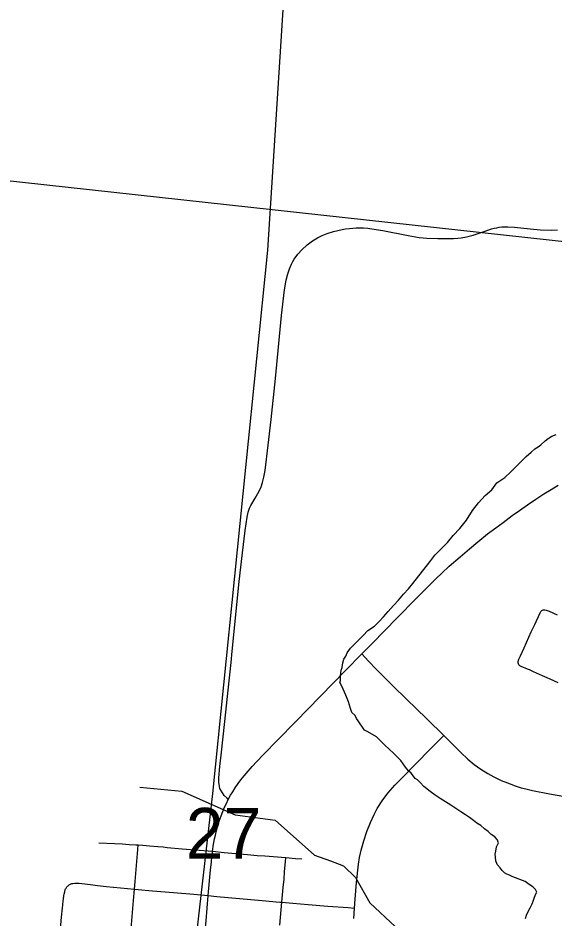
# Model space of a CAD drawing. Extents: x 0 to 1134, y 0 to 440.
# Drawn here: x 212.17 to 225.43, y 33.91 to 56.16 of the extents above; entities that cross this region are included whole.
import ezdxf

# ---------------------------------------------------------------- set-up
doc = ezdxf.new("R2010")
doc.units = 0
for name, color, linetype in [('GM_X_City_Street', 7, 'Continuous'), ('GM_X_Minor_River', 7, 'Continuous'), ('GM_X_Rail_Line', 7, 'Continuous'), ('GM_X_Section', 7, 'Continuous'), ('GM_X_Section_Text', 7, 'Continuous'), ('GM_X_State_Route', 7, 'Continuous')]:
    doc.layers.add(name, color=color, linetype=linetype)

msp = doc.modelspace()

# ---------------------------------------------------------------- linework, layer by layer
at = {"layer": 'GM_X_City_Street'}
for points in [[(217.369, 36.834), (217.34, 36.866), (217.272, 36.938), (217.227, 36.998), (217.185, 37.064), (217.164, 37.109), (217.149, 37.159), (217.135, 37.264), (217.137, 37.373), (217.165, 37.651), (217.19, 37.928), (217.284, 38.762), (217.37, 39.54), (217.443, 40.226), (217.47, 40.504), (217.493, 40.745), (217.596, 41.821), (217.639, 42.229), (217.722, 42.932), (217.786, 43.487), (217.833, 43.818), (217.86, 43.942), (217.897, 44.043), (217.929, 44.108), (218.032, 44.284), (218.135, 44.463), (218.182, 44.567), (218.219, 44.675), (218.252, 44.803), (218.282, 44.97), (218.355, 45.602), (218.428, 46.231), (218.537, 47.251), (218.689, 48.809), (218.764, 49.438), (218.802, 49.675), (218.84, 49.836), (218.88, 49.958), (218.931, 50.075), (218.966, 50.144), (219.002, 50.202), (219.087, 50.32), (219.187, 50.427), (219.324, 50.55), (219.456, 50.65), (219.58, 50.728), (219.694, 50.785), (219.813, 50.832), (219.972, 50.881), (220.188, 50.931), (220.271, 50.945), (220.369, 50.96), (220.534, 50.972), (220.627, 50.974), (220.718, 50.97), (220.821, 50.966), (220.92, 50.951), (221.195, 50.907), (221.816, 50.781), (222.094, 50.734), (222.189, 50.723), (222.28, 50.716), (222.55, 50.711), (222.94, 50.712), (223.051, 50.717), (223.13, 50.725), (223.261, 50.747), (223.424, 50.793), (223.726, 50.894), (223.883, 50.947), (223.945, 50.963), (224.008, 50.977), (224.069, 50.989), (224.134, 50.995), (224.193, 50.997), (224.28, 51.001), (224.445, 50.993), (224.833, 50.946), (225.095, 50.925), (225.358, 50.919), (225.51, 50.927)], [(225.529, 39.721), (225.327, 39.815), (225.26, 39.845), (225.142, 39.898), (224.921, 39.995), (224.819, 40.039), (224.768, 40.06), (224.615, 40.126), (224.582, 40.143), (224.555, 40.167), (224.535, 40.216), (224.537, 40.252), (224.556, 40.304), (224.598, 40.386), (224.691, 40.588), (224.864, 40.978), (224.948, 41.164), (225.082, 41.452), (225.102, 41.483), (225.128, 41.509), (225.161, 41.524), (225.197, 41.528), (225.233, 41.522), (225.303, 41.495), (225.505, 41.4)], [(220.672, 40.435), (220.837, 40.259), (221.026, 40.058), (221.419, 39.665), (221.792, 39.304), (222.006, 39.094), (222.287, 38.826), (222.697, 38.419), (223.122, 38), (223.297, 37.835), (223.454, 37.705), (223.619, 37.586), (223.792, 37.478), (223.937, 37.397), (224.12, 37.308), (224.274, 37.244), (224.468, 37.17), (224.613, 37.125), (224.732, 37.098), (224.895, 37.06), (225.315, 36.979), (225.976, 36.862)], [(220.474, 33.895), (220.493, 34.151), (220.509, 34.373), (220.544, 34.784), (220.59, 35.239), (220.617, 35.403), (220.639, 35.511), (220.656, 35.583), (220.721, 35.814), (220.797, 36.043), (220.885, 36.266), (220.978, 36.468), (221.056, 36.614), (221.175, 36.801), (221.317, 36.994), (221.493, 37.194), (221.696, 37.393), (222.012, 37.715), (222.076, 37.782), (222.308, 38.021), (222.697, 38.419)], [(214.172, 35.767), (214.554, 35.749), (214.752, 35.736), (214.918, 35.726), (215.085, 35.716), (215.143, 35.712), (215.259, 35.706), (215.418, 35.693), (215.629, 35.675), (215.762, 35.662), (215.861, 35.651), (216.231, 35.615), (216.649, 35.583), (216.874, 35.565), (216.981, 35.554), (217.27, 35.526), (217.842, 35.478), (218.085, 35.454), (218.275, 35.439), (218.792, 35.398), (219.031, 35.38), (219.19, 35.37)], [(214.363, 26.54), (214.417, 27.117), (214.438, 27.344), (214.473, 27.716), (214.515, 28.165), (214.569, 28.797), (214.577, 28.896), (214.62, 29.474), (214.658, 29.983), (214.664, 30.069), (214.715, 30.645), (214.751, 31.08), (214.758, 31.175), (214.797, 31.648), (214.85, 32.256), (214.924, 33.058), (214.946, 33.354), (214.953, 33.446), (215.026, 34.335), (215.051, 34.618), (215.068, 34.809), (215.111, 35.301), (215.134, 35.597), (215.143, 35.712)], [(218.648, 33.731), (218.68, 34.107), (218.697, 34.295), (218.713, 34.477), (218.729, 34.656), (218.748, 34.867), (218.762, 35.043), (218.784, 35.301), (218.792, 35.398)], [(213.408, 34.704), (213.423, 34.717), (213.441, 34.73), (213.467, 34.745), (213.504, 34.756), (213.525, 34.759), (213.579, 34.764), (213.635, 34.766), (213.685, 34.763), (213.75, 34.758), (213.962, 34.733), (214.133, 34.71), (214.36, 34.686), (215.051, 34.618), (215.494, 34.577), (216.014, 34.533), (216.516, 34.494), (216.876, 34.461), (217.089, 34.44), (218.204, 34.34), (218.648, 34.299), (218.697, 34.295), (218.966, 34.27), (219.349, 34.237), (219.829, 34.199), (220.333, 34.162), (220.493, 34.151)], [(213.223, 33.636), (213.248, 33.924), (213.269, 34.159), (213.275, 34.22), (213.279, 34.262), (213.283, 34.296), (213.287, 34.332), (213.291, 34.368), (213.295, 34.393), (213.3, 34.434), (213.305, 34.463), (213.311, 34.493), (213.326, 34.556), (213.34, 34.607), (213.348, 34.627), (213.357, 34.646), (213.379, 34.674), (213.393, 34.689), (213.408, 34.704)]]:
    msp.add_lwpolyline(points, dxfattribs=at)
at = {"layer": 'GM_X_Minor_River'}
for points in [[(221.46, 41.63), (221.576, 41.765), (221.703, 41.911), (221.831, 42.046), (221.935, 42.181), (222.354, 42.71), (222.482, 42.879), (222.632, 43.036), (222.794, 43.193), (222.933, 43.361), (223.096, 43.541), (223.258, 43.744), (223.41, 43.981), (223.561, 44.172), (223.724, 44.352), (223.885, 44.497), (224.013, 44.666), (224.209, 44.8), (224.348, 44.934), (224.487, 45.069), (224.614, 45.192), (224.741, 45.315), (224.857, 45.427), (224.949, 45.506), (225.03, 45.561), (225.099, 45.606), (225.203, 45.707), (225.283, 45.762), (225.375, 45.818), (225.479, 45.862)], [(224.719, 33.894), (224.743, 33.974), (224.79, 34.064), (224.837, 34.155), (224.884, 34.256), (224.908, 34.324), (224.932, 34.392), (224.968, 34.483), (225.003, 34.54), (224.97, 34.608), (224.903, 34.678), (224.812, 34.736), (224.711, 34.806), (224.405, 34.925), (224.326, 34.961), (224.258, 34.985), (224.202, 35.02), (224.146, 35.078), (224.09, 35.147), (224.023, 35.228), (223.99, 35.32), (223.98, 35.411), (223.97, 35.48), (223.983, 35.559), (224.007, 35.661), (224.054, 35.763), (224.021, 35.844), (223.965, 35.913), (223.875, 35.971), (223.797, 36.041), (223.707, 36.111), (223.617, 36.192), (223.515, 36.251), (223.437, 36.32), (223.335, 36.39), (223.234, 36.46), (223.121, 36.531), (222.997, 36.612), (222.873, 36.694), (222.738, 36.776), (222.614, 36.858), (222.49, 36.94), (222.366, 37.033), (222.209, 37.161), (222.119, 37.254), (222.052, 37.323), (221.995, 37.358), (221.951, 37.416), (221.895, 37.485), (221.828, 37.543), (221.749, 37.636), (221.638, 37.797), (221.459, 37.982), (221.245, 38.18), (221.032, 38.388), (220.818, 38.506), (220.739, 38.553), (220.583, 38.783), (220.538, 38.841), (220.505, 38.91), (220.427, 38.991), (220.394, 39.082), (220.34, 39.254), (220.274, 39.415), (220.208, 39.564), (220.164, 39.668), (220.131, 39.725), (220.143, 39.782), (220.145, 39.896), (220.159, 40.032), (220.183, 40.1), (220.195, 40.157), (220.207, 40.214), (220.231, 40.305), (220.278, 40.384), (220.314, 40.463), (220.395, 40.576), (220.499, 40.688), (220.603, 40.789), (220.708, 40.89), (220.823, 41.013), (220.985, 41.125), (221.1, 41.237), (221.205, 41.349), (221.321, 41.484), (221.46, 41.63)], [(215.179, 37.142), (216.224, 37.041), (217.544, 36.456), (218.531, 36.322), (219.504, 35.459), (219.9, 35.315), (220.216, 35.194), (220.517, 34.904), (220.869, 34.281), (221.506, 33.687)]]:
    msp.add_lwpolyline(points, dxfattribs=at)
at = {"layer": 'GM_X_Rail_Line'}
msp.add_lwpolyline([(204.659, 17.107), (213.552, 20.586), (215.209, 21.415), (216.984, 36.987), (218.344, 50.421), (218.813, 57.67), (218.896, 60.013), (218.144, 62.355), (214.715, 66.37), (211.574, 69.017), (218.175, 74.838), (219.935, 76.648), (222.429, 78.605)], dxfattribs=at)
at = {"layer": 'GM_X_Section'}
msp.add_lwpolyline([(233.815, 49.749), (230.856, 19.956), (200.744, 22.898), (203.767, 53.031)], close=True, dxfattribs=at)
at = {"layer": 'GM_X_State_Route'}
for points in [[(220.672, 40.435), (220.938, 40.705), (221.535, 41.319), (222.026, 41.814), (222.496, 42.283), (222.662, 42.44), (222.835, 42.603), (223.102, 42.837), (223.333, 43.034), (223.545, 43.209), (223.782, 43.402), (223.985, 43.555), (224.167, 43.69), (224.389, 43.856), (224.569, 43.984), (224.771, 44.124), (224.976, 44.26), (225.177, 44.391), (225.353, 44.502), (225.527, 44.606)], [(217.369, 36.834), (217.428, 36.94), (217.48, 37.027), (217.543, 37.123), (217.615, 37.228), (217.684, 37.323), (217.763, 37.421), (217.859, 37.534), (217.959, 37.648), (218.077, 37.776), (218.24, 37.948), (218.597, 38.313), (219.036, 38.759), (220.271, 40.027), (220.672, 40.435)], [(216.981, 35.554), (216.986, 35.6), (216.999, 35.685), (217.013, 35.771), (217.031, 35.864), (217.05, 35.954), (217.07, 36.034), (217.092, 36.123), (217.123, 36.225), (217.155, 36.323), (217.195, 36.433), (217.233, 36.536), (217.278, 36.642), (217.323, 36.739), (217.369, 36.834)], [(216.876, 34.461), (216.932, 35.095), (216.951, 35.287), (216.966, 35.434), (216.976, 35.516), (216.981, 35.554)], [(216.766, 33.267), (216.822, 33.833), (216.876, 34.461)]]:
    msp.add_lwpolyline(points, dxfattribs=at)

# ---------------------------------------------------------------- texts
at = {"layer": 'GM_X_Section_Text'}
msp.add_text('27', height=1.2557, rotation=0, dxfattribs=at).set_placement((216.319, 35.372))

doc.saveas('drawing.dxf')
